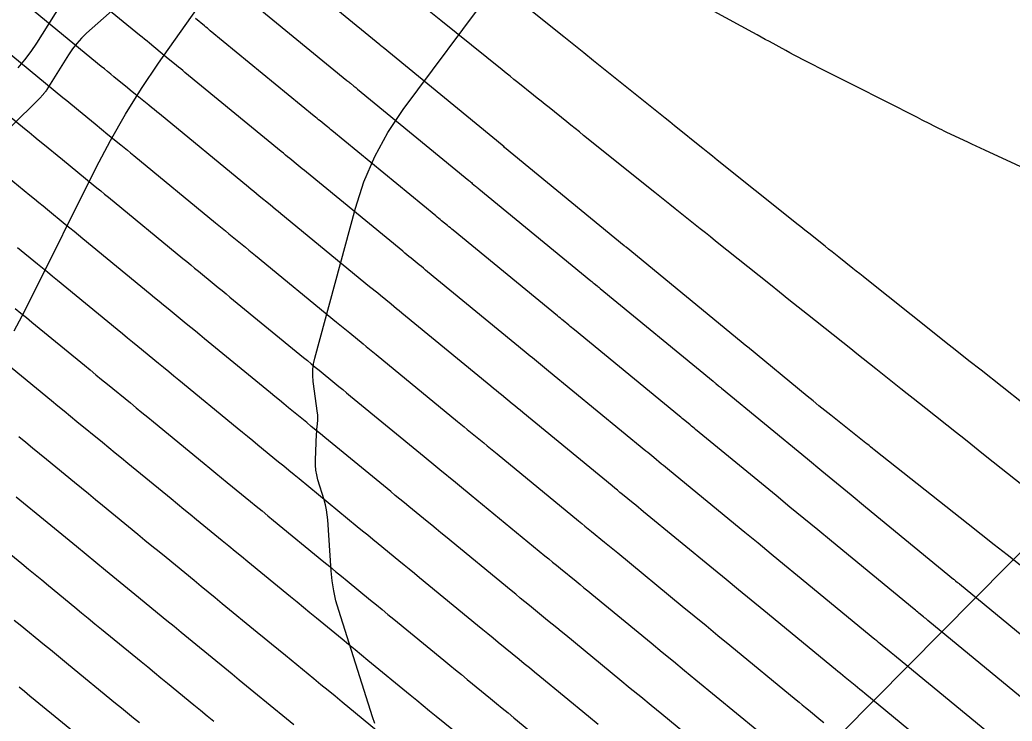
# Model space of a CAD drawing. Extents: x 1005228 to 1008882, y 1883389 to 1885754.
# Drawn here: x 1007796.7 to 1007858.3, y 1884701.9 to 1884745.4 of the extents above; entities that cross this region are included whole.
import ezdxf

# ---------------------------------------------------------------- set-up
doc = ezdxf.new("R2010")
doc.units = 0
for name, color, linetype in [('ATDIMS', 7, 'Continuous'), ('C-ANNO-NOTE', 7, 'Continuous'), ('S_BRIDGE', 7, 'Continuous'), ('TSOBSTACLE', 7, 'Continuous')]:
    doc.layers.add(name, color=color, linetype=linetype)

msp = doc.modelspace()

# ---------------------------------------------------------------- linework, layer by layer
at = {"layer": 'ATDIMS'}
for points in [[(1007862.385, 1884734.684), (1007856.623, 1884737.361), (1007856.355, 1884737.485), (1007856.087, 1884737.61), (1007855.819, 1884737.735), (1007855.551, 1884737.86), (1007854.25, 1884738.467), (1007854.096, 1884738.539), (1007853.944, 1884738.613), (1007853.792, 1884738.688), (1007853.64, 1884738.764), (1007853.036, 1884739.072), (1007852.885, 1884739.149), (1007852.734, 1884739.226), (1007852.582, 1884739.302), (1007852.431, 1884739.379), (1007848.509, 1884741.364), (1007848.135, 1884741.553), (1007847.762, 1884741.742), (1007847.389, 1884741.931), (1007847.016, 1884742.12), (1007845.295, 1884742.99), (1007845.036, 1884743.123), (1007844.778, 1884743.257), (1007844.521, 1884743.394), (1007844.266, 1884743.533), (1007843.245, 1884744.092), (1007842.99, 1884744.232), (1007842.735, 1884744.371), (1007842.48, 1884744.511), (1007842.225, 1884744.651), (1007836.693, 1884747.686)], [(1007859.893, 1884702.592), (1007853.086, 1884708.189), (1007853.015, 1884708.247), (1007852.944, 1884708.305), (1007852.874, 1884708.363), (1007852.803, 1884708.421), (1007852.519, 1884708.653), (1007852.448, 1884708.711), (1007852.377, 1884708.769), (1007852.307, 1884708.827), (1007852.236, 1884708.885), (1007847.105, 1884713.104), (1007846.244, 1884713.812), (1007845.383, 1884714.52), (1007844.522, 1884715.228), (1007843.66, 1884715.936), (1007838.659, 1884720.045), (1007838.576, 1884720.114), (1007838.492, 1884720.182), (1007838.409, 1884720.25), (1007838.325, 1884720.319), (1007837.991, 1884720.592), (1007837.908, 1884720.66), (1007837.825, 1884720.728), (1007837.741, 1884720.797), (1007837.658, 1884720.865), (1007831.145, 1884726.218), (1007831.058, 1884726.289), (1007830.97, 1884726.361), (1007830.883, 1884726.433), (1007830.796, 1884726.504), (1007830.446, 1884726.79), (1007830.359, 1884726.862), (1007830.271, 1884726.933), (1007830.184, 1884727.005), (1007830.097, 1884727.077), (1007823.623, 1884732.394), (1007823.533, 1884732.468), (1007823.443, 1884732.542), (1007823.353, 1884732.616), (1007823.262, 1884732.69), (1007822.901, 1884732.985), (1007822.811, 1884733.059), (1007822.721, 1884733.133), (1007822.631, 1884733.207), (1007822.541, 1884733.281), (1007816.096, 1884738.571), (1007816.004, 1884738.647), (1007815.911, 1884738.722), (1007815.819, 1884738.798), (1007815.727, 1884738.874), (1007815.357, 1884739.177), (1007815.264, 1884739.252), (1007815.172, 1884739.328), (1007815.079, 1884739.404), (1007814.987, 1884739.48), (1007808.543, 1884744.771), (1007808.451, 1884744.846), (1007808.359, 1884744.921), (1007808.268, 1884744.996), (1007808.176, 1884745.071), (1007807.626, 1884745.522)], [(1007840.014, 1884699.539), (1007836.566, 1884702.375), (1007835.913, 1884702.911), (1007835.261, 1884703.447), (1007834.609, 1884703.983), (1007833.956, 1884704.519), (1007830.606, 1884707.272), (1007830.324, 1884707.504), (1007830.042, 1884707.736), (1007829.759, 1884707.967), (1007829.476, 1884708.198), (1007828.346, 1884709.123), (1007828.063, 1884709.354), (1007827.781, 1884709.585), (1007827.498, 1884709.817), (1007827.216, 1884710.049), (1007823.135, 1884713.402), (1007822.853, 1884713.635), (1007822.57, 1884713.867), (1007822.287, 1884714.099), (1007822.004, 1884714.33), (1007820.871, 1884715.257), (1007820.588, 1884715.489), (1007820.305, 1884715.721), (1007820.023, 1884715.953), (1007819.74, 1884716.185), (1007815.656, 1884719.539), (1007815.374, 1884719.771), (1007815.092, 1884720.002), (1007814.81, 1884720.233), (1007814.527, 1884720.464), (1007813.398, 1884721.389), (1007813.116, 1884721.62), (1007812.834, 1884721.851), (1007812.552, 1884722.082), (1007812.27, 1884722.314), (1007808.18, 1884725.67), (1007807.899, 1884725.901), (1007807.617, 1884726.132), (1007807.336, 1884726.363), (1007807.054, 1884726.594), (1007805.927, 1884727.516), (1007805.645, 1884727.746), (1007805.364, 1884727.977), (1007805.082, 1884728.208), (1007804.801, 1884728.439), (1007800.636, 1884731.858), (1007800.362, 1884732.083), (1007800.089, 1884732.307), (1007799.815, 1884732.532), (1007799.541, 1884732.756), (1007798.446, 1884733.654), (1007798.172, 1884733.878), (1007797.898, 1884734.103), (1007797.624, 1884734.327), (1007797.35, 1884734.552), (1007795.943, 1884735.704)], [(1007796.491, 1884715.86), (1007798.417, 1884714.284), (1007798.87, 1884713.913), (1007799.323, 1884713.542), (1007799.776, 1884713.171), (1007800.229, 1884712.799), (1007802.04, 1884711.312), (1007802.493, 1884710.94), (1007802.946, 1884710.569), (1007803.4, 1884710.198), (1007803.853, 1884709.827), (1007805.841, 1884708.2), (1007806.291, 1884707.831), (1007806.741, 1884707.462), (1007807.191, 1884707.093), (1007807.641, 1884706.724), (1007809.44, 1884705.246), (1007809.89, 1884704.877), (1007810.34, 1884704.508), (1007810.79, 1884704.139), (1007811.24, 1884703.77), (1007813.277, 1884702.104), (1007813.723, 1884701.738)]]:
    msp.add_lwpolyline(points, dxfattribs=at)
at = {"layer": 'C-ANNO-NOTE'}
for points in [[(1007812.142, 1884754.591), (1007800.867, 1884744.611), (1007800.549, 1884744.308), (1007800.255, 1884743.984), (1007799.985, 1884743.64), (1007799.739, 1884743.275), (1007798.402, 1884741.121), (1007798.37, 1884741.072), (1007798.337, 1884741.025), (1007798.302, 1884740.979), (1007798.265, 1884740.934), (1007798.114, 1884740.757), (1007798.075, 1884740.713), (1007798.036, 1884740.671), (1007797.996, 1884740.628), (1007797.955, 1884740.587), (1007785.313, 1884728.112)], [(1007796.375, 1884726.165), (1007796.867, 1884727.082), (1007797.341, 1884728.009), (1007801.468, 1884736.283), (1007802.342, 1884737.954), (1007803.277, 1884739.589), (1007804.274, 1884741.186), (1007805.333, 1884742.747), (1007812.761, 1884753.26)]]:
    msp.add_lwpolyline(points, dxfattribs=at)
at = {"layer": 'S_BRIDGE'}
for points in [[(1007800.416, 1884748.251), (1007798.115, 1884744.547), (1007797.765, 1884744.006), (1007797.395, 1884743.479), (1007797.005, 1884742.967), (1007796.595, 1884742.469)], [(1007818.751, 1884701.811), (1007818.607, 1884702.217), (1007816.516, 1884708.81), (1007816.343, 1884709.417), (1007816.208, 1884710.031), (1007816.109, 1884710.652), (1007816.048, 1884711.28), (1007815.833, 1884714.434), (1007815.802, 1884714.75), (1007815.754, 1884715.064), (1007815.688, 1884715.374), (1007815.604, 1884715.68), (1007815.226, 1884716.922), (1007815.15, 1884717.218), (1007815.098, 1884717.518), (1007815.073, 1884717.821), (1007815.073, 1884718.127), (1007815.14, 1884719.758), (1007815.146, 1884719.866), (1007815.152, 1884719.973), (1007815.16, 1884720.08), (1007815.169, 1884720.188), (1007815.21, 1884720.616), (1007815.216, 1884720.723), (1007815.217, 1884720.83), (1007815.212, 1884720.937), (1007815.2, 1884721.043), (1007814.93, 1884723.024), (1007814.899, 1884723.388), (1007814.904, 1884723.75), (1007814.945, 1884724.11), (1007815.024, 1884724.467), (1007817.553, 1884733.765), (1007818.078, 1884735.398), (1007818.749, 1884736.961), (1007819.563, 1884738.454), (1007820.522, 1884739.877), (1007826.035, 1884747.297)], [(1007859.021, 1884712.585), (1007858.073, 1884711.643), (1007841.511, 1884694.946)]]:
    msp.add_lwpolyline(points, dxfattribs=at)
at = {"layer": 'TSOBSTACLE'}
for points in [[(1007858.801, 1884711.622), (1007857.998, 1884712.255), (1007857.194, 1884712.89), (1007856.391, 1884713.524), (1007855.588, 1884714.159), (1007849.753, 1884718.779), (1007849.642, 1884718.866), (1007849.524, 1884718.96), (1007849.476, 1884718.998), (1007849.428, 1884719.036), (1007849.284, 1884719.151), (1007849.236, 1884719.189), (1007847.061, 1884720.917), (1007846.691, 1884721.212), (1007846.322, 1884721.509), (1007845.955, 1884721.807), (1007845.589, 1884722.107), (1007841.88, 1884725.154), (1007841.835, 1884725.191), (1007834.349, 1884731.344), (1007834.312, 1884731.374), (1007834.248, 1884731.426), (1007834.239, 1884731.433), (1007826.81, 1884737.536), (1007826.756, 1884737.58), (1007826.676, 1884737.646), (1007826.649, 1884737.667), (1007819.263, 1884743.731), (1007819.212, 1884743.772), (1007819.112, 1884743.855), (1007819.061, 1884743.896), (1007811.705, 1884749.936)], [(1007857.436, 1884700.735), (1007851.127, 1884705.922), (1007851.016, 1884706.014), (1007850.905, 1884706.105), (1007850.793, 1884706.196), (1007850.682, 1884706.287), (1007850.236, 1884706.651), (1007850.125, 1884706.742), (1007850.014, 1884706.833), (1007849.903, 1884706.925), (1007849.791, 1884707.016), (1007844.997, 1884710.958), (1007844.178, 1884711.632), (1007843.358, 1884712.305), (1007842.539, 1884712.979), (1007841.719, 1884713.652), (1007837.048, 1884717.491), (1007836.925, 1884717.592), (1007836.802, 1884717.693), (1007836.679, 1884717.794), (1007836.556, 1884717.894), (1007836.062, 1884718.298), (1007835.939, 1884718.399), (1007835.816, 1884718.5), (1007835.693, 1884718.601), (1007835.569, 1884718.702), (1007829.543, 1884723.655), (1007829.417, 1884723.758), (1007829.29, 1884723.862), (1007829.164, 1884723.966), (1007829.037, 1884724.069), (1007828.531, 1884724.484), (1007828.405, 1884724.587), (1007828.278, 1884724.691), (1007828.152, 1884724.795), (1007828.025, 1884724.898), (1007822.03, 1884729.823), (1007821.901, 1884729.928), (1007821.773, 1884730.034), (1007821.644, 1884730.139), (1007821.515, 1884730.245), (1007821.001, 1884730.666), (1007820.872, 1884730.771), (1007820.743, 1884730.876), (1007820.615, 1884730.982), (1007820.486, 1884731.087), (1007814.513, 1884735.991), (1007814.383, 1884736.098), (1007814.253, 1884736.204), (1007814.122, 1884736.311), (1007813.992, 1884736.418), (1007813.471, 1884736.844), (1007813.34, 1884736.951), (1007813.21, 1884737.058), (1007813.08, 1884737.165), (1007812.95, 1884737.271), (1007806.961, 1884742.188), (1007806.833, 1884742.293), (1007806.705, 1884742.398), (1007806.577, 1884742.503), (1007806.449, 1884742.608), (1007805.809, 1884743.133), (1007805.425, 1884743.448), (1007804.767, 1884743.987), (1007804.614, 1884744.112), (1007804.462, 1884744.237), (1007804.31, 1884744.361), (1007804.157, 1884744.486), (1007798.733, 1884748.938)], [(1007810.124, 1884747.353), (1007817.024, 1884741.688), (1007817.079, 1884741.643), (1007817.133, 1884741.598), (1007817.188, 1884741.553), (1007817.243, 1884741.509), (1007817.461, 1884741.33), (1007817.516, 1884741.285), (1007817.57, 1884741.24), (1007817.625, 1884741.196), (1007817.679, 1884741.151), (1007824.595, 1884735.474), (1007824.647, 1884735.432), (1007824.698, 1884735.389), (1007824.75, 1884735.347), (1007824.802, 1884735.304), (1007825.009, 1884735.135), (1007825.061, 1884735.092), (1007825.113, 1884735.05), (1007825.165, 1884735.007), (1007825.216, 1884734.965), (1007832.168, 1884729.255), (1007832.216, 1884729.215), (1007832.264, 1884729.176), (1007832.313, 1884729.136), (1007832.361, 1884729.097), (1007832.554, 1884728.939), (1007832.602, 1884728.899), (1007832.65, 1884728.86), (1007832.699, 1884728.82), (1007832.747, 1884728.781), (1007839.746, 1884723.028), (1007839.79, 1884722.992), (1007839.833, 1884722.957), (1007839.877, 1884722.921), (1007839.921, 1884722.885), (1007840.095, 1884722.743), (1007840.139, 1884722.707), (1007840.182, 1884722.671), (1007840.226, 1884722.635), (1007840.269, 1884722.6), (1007845.601, 1884718.219), (1007846.504, 1884717.477), (1007847.407, 1884716.734), (1007848.31, 1884715.992), (1007849.213, 1884715.25), (1007854.68, 1884710.754), (1007854.711, 1884710.729), (1007854.741, 1884710.704), (1007854.771, 1884710.68), (1007854.802, 1884710.655), (1007854.923, 1884710.555), (1007854.954, 1884710.53), (1007854.984, 1884710.506), (1007855.015, 1884710.481), (1007855.045, 1884710.456), (1007862.349, 1884704.45)], [(1007861.593, 1884719.581), (1007856.38, 1884723.708), (1007855.627, 1884724.305), (1007854.874, 1884724.903), (1007854.121, 1884725.5), (1007853.368, 1884726.099), (1007849.285, 1884729.347), (1007849.07, 1884729.518), (1007848.855, 1884729.689), (1007848.64, 1884729.86), (1007848.424, 1884730.031), (1007847.564, 1884730.715), (1007847.349, 1884730.886), (1007847.134, 1884731.057), (1007846.919, 1884731.228), (1007846.704, 1884731.399), (1007845.683, 1884732.215), (1007845.441, 1884732.408), (1007845.199, 1884732.602), (1007844.957, 1884732.795), (1007844.716, 1884732.988), (1007840.006, 1884736.751), (1007839.712, 1884736.987), (1007839.417, 1884737.223), (1007839.122, 1884737.459), (1007838.827, 1884737.695), (1007837.649, 1884738.64), (1007837.355, 1884738.876), (1007837.06, 1884739.112), (1007836.766, 1884739.349), (1007836.471, 1884739.585), (1007832.945, 1884742.414), (1007832.332, 1884742.907), (1007831.718, 1884743.4), (1007831.105, 1884743.893), (1007830.493, 1884744.386), (1007827.511, 1884746.788)], [(1007854.98, 1884698.877), (1007849.168, 1884703.656), (1007849.017, 1884703.78), (1007848.865, 1884703.905), (1007848.713, 1884704.029), (1007848.561, 1884704.153), (1007847.954, 1884704.649), (1007847.802, 1884704.774), (1007847.65, 1884704.898), (1007847.498, 1884705.022), (1007847.347, 1884705.147), (1007842.889, 1884708.812), (1007842.112, 1884709.452), (1007841.334, 1884710.091), (1007840.556, 1884710.73), (1007839.779, 1884711.369), (1007835.438, 1884714.936), (1007835.275, 1884715.07), (1007835.112, 1884715.203), (1007834.949, 1884715.337), (1007834.786, 1884715.47), (1007834.133, 1884716.004), (1007833.97, 1884716.137), (1007833.807, 1884716.271), (1007833.644, 1884716.405), (1007833.481, 1884716.538), (1007827.941, 1884721.092), (1007827.776, 1884721.227), (1007827.61, 1884721.363), (1007827.445, 1884721.499), (1007827.279, 1884721.635), (1007826.616, 1884722.177), (1007826.451, 1884722.313), (1007826.285, 1884722.448), (1007826.119, 1884722.584), (1007825.954, 1884722.72), (1007820.436, 1884727.252), (1007820.269, 1884727.389), (1007820.102, 1884727.526), (1007819.935, 1884727.663), (1007819.768, 1884727.8), (1007819.1, 1884728.346), (1007818.933, 1884728.483), (1007818.766, 1884728.62), (1007818.599, 1884728.757), (1007818.432, 1884728.894), (1007812.93, 1884733.411), (1007812.762, 1884733.549), (1007812.594, 1884733.686), (1007812.426, 1884733.824), (1007812.258, 1884733.962), (1007811.585, 1884734.512), (1007811.417, 1884734.65), (1007811.248, 1884734.788), (1007811.08, 1884734.925), (1007810.912, 1884735.063), (1007805.38, 1884739.606), (1007805.216, 1884739.741), (1007805.051, 1884739.876), (1007804.887, 1884740.01), (1007804.722, 1884740.145), (1007803.9, 1884740.819), (1007803.57, 1884741.089), (1007803.406, 1884741.224), (1007802.561, 1884741.916), (1007802.365, 1884742.077), (1007802.169, 1884742.237), (1007801.974, 1884742.397), (1007801.778, 1884742.558), (1007796.966, 1884746.507)], [(1007859.022, 1884716.528), (1007856.643, 1884718.412), (1007856.196, 1884718.765), (1007855.749, 1884719.119), (1007855.302, 1884719.473), (1007854.856, 1884719.827), (1007852.952, 1884721.334), (1007852.563, 1884721.642), (1007852.175, 1884721.95), (1007851.786, 1884722.259), (1007851.398, 1884722.567), (1007849.846, 1884723.802), (1007849.457, 1884724.111), (1007849.069, 1884724.42), (1007848.681, 1884724.728), (1007848.293, 1884725.037), (1007845.609, 1884727.169), (1007845.033, 1884727.628), (1007844.457, 1884728.086), (1007843.881, 1884728.545), (1007843.305, 1884729.005), (1007839.897, 1884731.726), (1007839.584, 1884731.977), (1007839.27, 1884732.228), (1007838.956, 1884732.478), (1007838.642, 1884732.729), (1007837.387, 1884733.732), (1007837.074, 1884733.983), (1007836.76, 1884734.234), (1007836.446, 1884734.485), (1007836.133, 1884734.736), (1007831.715, 1884738.279), (1007831.452, 1884738.49), (1007831.188, 1884738.701), (1007830.925, 1884738.912), (1007830.662, 1884739.123), (1007829.566, 1884740.003), (1007829.324, 1884740.197), (1007829.082, 1884740.391), (1007828.84, 1884740.586), (1007828.599, 1884740.78), (1007827.632, 1884741.559), (1007827.391, 1884741.753), (1007827.149, 1884741.948), (1007826.908, 1884742.143), (1007826.666, 1884742.337), (1007822.853, 1884745.407), (1007822.137, 1884745.983)], [(1007795.199, 1884744.077), (1007799.399, 1884740.629), (1007799.638, 1884740.433), (1007799.877, 1884740.237), (1007800.116, 1884740.042), (1007800.355, 1884739.846), (1007801.387, 1884739), (1007801.789, 1884738.67), (1007802.191, 1884738.341), (1007802.995, 1884737.682), (1007803.196, 1884737.518), (1007803.397, 1884737.353), (1007803.598, 1884737.188), (1007803.799, 1884737.023), (1007808.875, 1884732.855), (1007809.081, 1884732.686), (1007809.287, 1884732.517), (1007809.493, 1884732.349), (1007809.699, 1884732.18), (1007810.523, 1884731.506), (1007810.729, 1884731.337), (1007810.935, 1884731.168), (1007811.141, 1884730.999), (1007811.347, 1884730.831), (1007816.378, 1884726.7), (1007816.583, 1884726.532), (1007816.789, 1884726.364), (1007816.994, 1884726.195), (1007817.199, 1884726.027), (1007818.021, 1884725.354), (1007818.227, 1884725.186), (1007818.432, 1884725.018), (1007818.638, 1884724.85), (1007818.843, 1884724.681), (1007823.883, 1884720.542), (1007824.087, 1884720.374), (1007824.292, 1884720.206), (1007824.496, 1884720.038), (1007824.701, 1884719.87), (1007825.521, 1884719.2), (1007825.725, 1884719.032), (1007825.93, 1884718.864), (1007826.135, 1884718.697), (1007826.339, 1884718.529), (1007831.393, 1884714.375), (1007831.595, 1884714.209), (1007831.798, 1884714.042), (1007832.001, 1884713.876), (1007832.204, 1884713.71), (1007833.016, 1884713.046), (1007833.219, 1884712.88), (1007833.422, 1884712.714), (1007833.625, 1884712.548), (1007833.827, 1884712.381), (1007837.838, 1884709.086), (1007838.574, 1884708.481), (1007839.31, 1884707.876), (1007840.046, 1884707.271), (1007840.781, 1884706.666), (1007844.902, 1884703.278), (1007845.094, 1884703.12), (1007845.287, 1884702.962), (1007845.479, 1884702.805), (1007845.671, 1884702.648), (1007846.441, 1884702.019), (1007846.633, 1884701.862)], [(1007793.432, 1884741.646), (1007797.02, 1884738.701), (1007797.302, 1884738.469), (1007797.584, 1884738.238), (1007797.867, 1884738.006), (1007798.149, 1884737.775), (1007799.369, 1884736.776), (1007799.844, 1884736.387), (1007800.318, 1884735.997), (1007801.268, 1884735.219), (1007801.505, 1884735.025), (1007801.743, 1884734.83), (1007801.98, 1884734.635), (1007802.217, 1884734.441), (1007806.838, 1884730.647), (1007807.081, 1884730.447), (1007807.325, 1884730.247), (1007807.569, 1884730.048), (1007807.813, 1884729.848), (1007808.789, 1884729.05), (1007809.032, 1884728.85), (1007809.276, 1884728.65), (1007809.52, 1884728.45), (1007809.764, 1884728.25), (1007814.324, 1884724.507), (1007814.567, 1884724.307), (1007814.811, 1884724.107), (1007815.055, 1884723.907), (1007815.299, 1884723.708), (1007816.274, 1884722.909), (1007816.518, 1884722.71), (1007816.762, 1884722.51), (1007817.006, 1884722.31), (1007817.249, 1884722.11), (1007821.811, 1884718.363), (1007822.055, 1884718.163), (1007822.299, 1884717.963), (1007822.542, 1884717.763), (1007822.786, 1884717.564), (1007823.762, 1884716.765), (1007824.006, 1884716.565), (1007824.25, 1884716.366), (1007824.494, 1884716.166), (1007824.737, 1884715.965), (1007829.304, 1884712.212), (1007829.547, 1884712.013), (1007829.789, 1884711.814), (1007830.032, 1884711.615), (1007830.275, 1884711.416), (1007831.246, 1884710.622), (1007831.489, 1884710.424), (1007831.732, 1884710.225), (1007831.974, 1884710.026), (1007832.217, 1884709.827), (1007835.897, 1884706.803), (1007836.591, 1884706.232), (1007837.285, 1884705.662), (1007837.979, 1884705.091), (1007838.674, 1884704.52), (1007842.458, 1884701.409)], [(1007832.626, 1884701.734), (1007832.016, 1884702.236), (1007828.996, 1884704.718), (1007828.674, 1884704.982), (1007828.351, 1884705.246), (1007828.029, 1884705.51), (1007827.707, 1884705.774), (1007826.416, 1884706.829), (1007826.094, 1884707.093), (1007825.772, 1884707.357), (1007825.45, 1884707.621), (1007825.128, 1884707.885), (1007821.533, 1884710.839), (1007821.212, 1884711.104), (1007820.89, 1884711.368), (1007820.568, 1884711.632), (1007820.245, 1884711.896), (1007818.957, 1884712.95), (1007818.634, 1884713.214), (1007818.312, 1884713.478), (1007817.99, 1884713.742), (1007817.668, 1884714.006), (1007814.063, 1884716.968), (1007813.742, 1884717.231), (1007813.422, 1884717.494), (1007813.101, 1884717.757), (1007812.78, 1884718.019), (1007811.497, 1884719.069), (1007811.177, 1884719.332), (1007810.856, 1884719.594), (1007810.536, 1884719.857), (1007810.215, 1884720.12), (1007806.597, 1884723.09), (1007806.278, 1884723.352), (1007805.959, 1884723.614), (1007805.639, 1884723.876), (1007805.319, 1884724.137), (1007804.041, 1884725.184), (1007803.721, 1884725.445), (1007803.402, 1884725.707), (1007803.083, 1884725.969), (1007802.763, 1884726.231), (1007799.055, 1884729.276), (1007798.745, 1884729.53), (1007798.434, 1884729.785), (1007798.124, 1884730.039), (1007797.814, 1884730.293), (1007796.573, 1884731.31)], [(1007796.434, 1884727.546), (1007796.78, 1884727.262), (1007797.127, 1884726.978), (1007797.473, 1884726.693), (1007800.726, 1884724.023), (1007801.083, 1884723.73), (1007801.44, 1884723.437), (1007801.798, 1884723.144), (1007802.155, 1884722.851), (1007803.585, 1884721.681), (1007803.942, 1884721.389), (1007804.3, 1884721.096), (1007804.657, 1884720.803), (1007805.014, 1884720.51), (1007808.161, 1884717.927), (1007808.52, 1884717.632), (1007808.879, 1884717.338), (1007809.238, 1884717.044), (1007809.597, 1884716.75), (1007811.033, 1884715.574), (1007811.393, 1884715.28), (1007811.752, 1884714.986), (1007812.11, 1884714.692), (1007812.469, 1884714.397), (1007815.597, 1884711.828), (1007815.958, 1884711.532), (1007816.319, 1884711.236), (1007816.68, 1884710.94), (1007817.042, 1884710.644), (1007818.487, 1884709.461), (1007818.848, 1884709.165), (1007819.21, 1884708.869), (1007819.571, 1884708.573), (1007819.931, 1884708.276), (1007823.039, 1884705.722), (1007823.401, 1884705.425), (1007823.763, 1884705.128), (1007824.125, 1884704.832), (1007824.487, 1884704.535), (1007825.937, 1884703.35), (1007826.299, 1884703.054), (1007826.661, 1884702.757), (1007827.023, 1884702.46), (1007827.385, 1884702.163), (1007830.075, 1884699.953)], [(1007824.167, 1884700.926), (1007822.558, 1884702.241), (1007822.156, 1884702.57), (1007821.754, 1884702.9), (1007821.352, 1884703.229), (1007820.951, 1884703.559), (1007818.33, 1884705.713), (1007817.93, 1884706.042), (1007817.53, 1884706.37), (1007817.129, 1884706.698), (1007816.729, 1884707.026), (1007815.127, 1884708.337), (1007814.726, 1884708.665), (1007814.326, 1884708.993), (1007813.926, 1884709.321), (1007813.526, 1884709.65), (1007810.876, 1884711.826), (1007810.479, 1884712.152), (1007810.081, 1884712.478), (1007809.684, 1884712.804), (1007809.287, 1884713.129), (1007807.696, 1884714.431), (1007807.299, 1884714.756), (1007806.901, 1884715.082), (1007806.504, 1884715.407), (1007806.107, 1884715.733), (1007803.431, 1884717.93), (1007803.036, 1884718.254), (1007802.641, 1884718.578), (1007802.246, 1884718.902), (1007801.85, 1884719.225), (1007800.269, 1884720.519), (1007799.874, 1884720.843), (1007799.479, 1884721.167), (1007799.084, 1884721.49), (1007798.689, 1884721.815), (1007795.892, 1884724.111)], [(1007796.652, 1884719.606), (1007797.084, 1884719.251), (1007797.517, 1884718.896), (1007797.95, 1884718.542), (1007798.383, 1884718.187), (1007800.116, 1884716.769), (1007800.549, 1884716.415), (1007800.982, 1884716.06), (1007801.415, 1884715.705), (1007801.848, 1884715.35), (1007804.053, 1884713.54), (1007804.488, 1884713.183), (1007804.924, 1884712.825), (1007805.36, 1884712.468), (1007805.796, 1884712.111), (1007807.54, 1884710.684), (1007807.975, 1884710.327), (1007808.411, 1884709.97), (1007808.847, 1884709.613), (1007809.282, 1884709.255), (1007811.454, 1884707.471), (1007811.893, 1884707.111), (1007812.333, 1884706.751), (1007812.772, 1884706.39), (1007813.212, 1884706.031), (1007814.97, 1884704.591), (1007815.41, 1884704.231), (1007815.849, 1884703.871), (1007816.289, 1884703.511), (1007816.728, 1884703.15), (1007818.863, 1884701.396)], [(1007808.756, 1884701.93), (1007808.346, 1884702.265), (1007807.937, 1884702.601), (1007807.527, 1884702.937), (1007805.89, 1884704.282), (1007805.481, 1884704.618), (1007805.071, 1884704.954), (1007804.661, 1884705.29), (1007804.251, 1884705.626), (1007801.796, 1884707.635), (1007801.382, 1884707.974), (1007800.969, 1884708.313), (1007800.556, 1884708.651), (1007800.143, 1884708.99), (1007798.491, 1884710.346), (1007798.078, 1884710.685), (1007797.664, 1884711.024), (1007797.251, 1884711.363), (1007796.838, 1884711.701), (1007794.452, 1884713.653)], [(1007804.139, 1884701.841), (1007803.77, 1884702.144), (1007803.401, 1884702.447), (1007803.032, 1884702.749), (1007802.662, 1884703.052), (1007799.738, 1884705.444), (1007799.365, 1884705.75), (1007798.991, 1884706.056), (1007798.618, 1884706.362), (1007798.245, 1884706.668), (1007796.752, 1884707.894), (1007796.379, 1884708.2)], [(1007796.68, 1884704.073), (1007797.014, 1884703.8), (1007797.347, 1884703.526), (1007797.681, 1884703.253), (1007801.073, 1884700.478)]]:
    msp.add_lwpolyline(points, dxfattribs=at)

doc.saveas('drawing.dxf')
